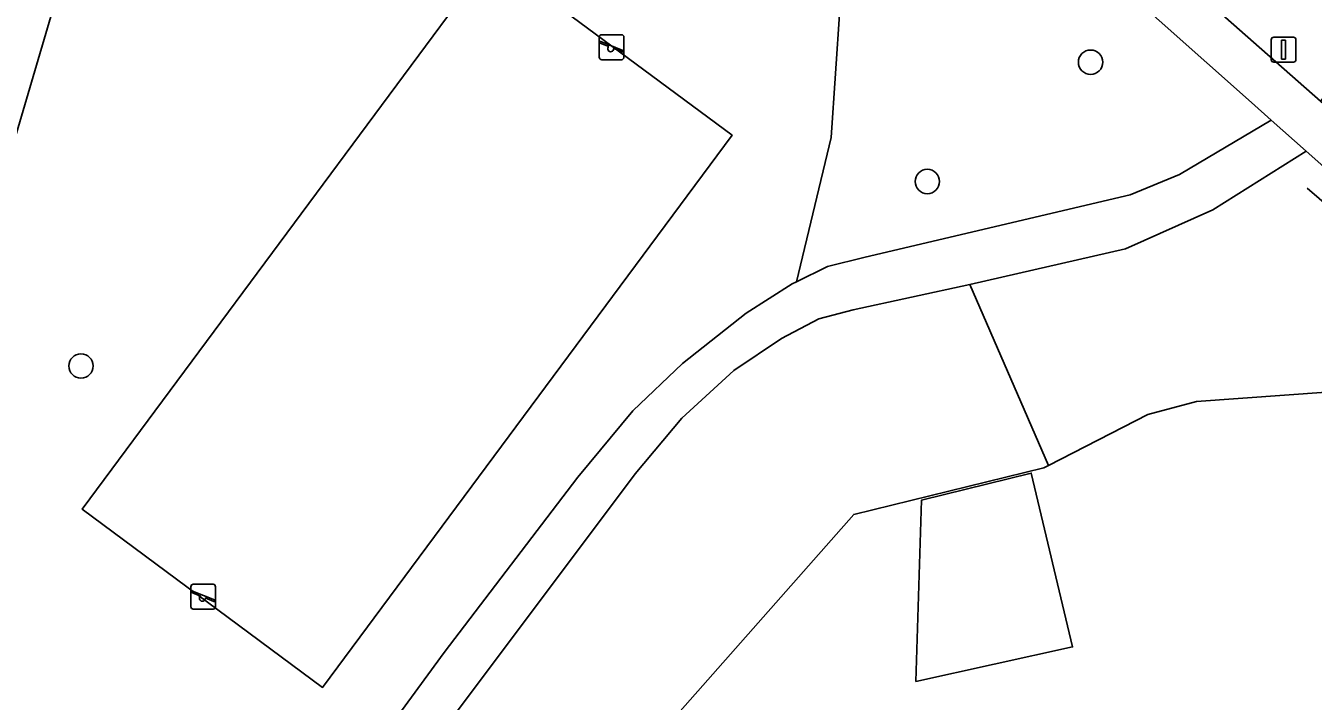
# Model space of a CAD drawing. Extents: x 157648 to 158502, y 379212 to 380938.
# Drawn here: x 158070.3 to 158121.9, y 380643.2 to 380670.3 of the extents above; entities that cross this region are included whole.
import ezdxf

# ---------------------------------------------------------------- set-up
doc = ezdxf.new("R2010")
doc.units = 0
for name, color, linetype in [('IMGEO_Berm_groen', 7, 'Continuous'), ('IMGEO_Boom', 7, 'Continuous'), ('IMGEO_Erf', 7, 'Continuous'), ('IMGEO_Fietspad_gesloten', 7, 'Continuous'), ('IMGEO_Groenvoorziening', 7, 'Continuous'), ('IMGEO_Hek', 7, 'Continuous'), ('IMGEO_Lichtmast', 7, 'Continuous'), ('IMGEO_Pand', 7, 'Continuous'), ('IMGEO_Speelvoorziening', 7, 'Continuous'), ('IMGEO_Voetpad_open', 7, 'Continuous')]:
    doc.layers.add(name, color=color, linetype=linetype)

msp = doc.modelspace()

# ---------------------------------------------------------------- linework, layer by layer
at = {"layer": 'IMGEO_Berm_groen'}
for points in [[(158063.093, 380642.929), (158071.465, 380671.358), (158071.664, 380672.035), (158080.421, 380683.3), (158082.911, 380684.314), (158086.428, 380685.123), (158090.162, 380688.24), (158091.946, 380690.899), (158092.702, 380693.486), (158089.981, 380698.857), (158087.828, 380704.378), (158086.247, 380709.967), (158083.967, 380721.558)], [(158121.577, 380665.263), (158117.826, 380662.923), (158114.333, 380661.352), (158108.098, 380659.924), (158111.245, 380652.671), (158115.228, 380654.711), (158117.171, 380655.23), (158125.905, 380655.869), (158126.735, 380654.934), (158139.237, 380641.423), (158143.561, 380636.025), (158144.466, 380636.668), (158146.522, 380637.982)], [(158150.374, 380639.696), (158121.577, 380665.263)]]:
    msp.add_lwpolyline(points, dxfattribs=at)
msp.add_lwpolyline([(158119.145, 380675.855), (158116.222, 380672.508), (158122.15, 380667.277), (158125.04, 380670.586)], close=True, dxfattribs=at)
at = {"layer": 'IMGEO_Boom'}
for centre in [(158112.932, 380668.832), (158106.39, 380664.052), (158072.476, 380656.659)]:
    msp.add_circle(centre, 0.489, dxfattribs=at)
at = {"layer": 'IMGEO_Erf'}
msp.add_lwpolyline([(158131.364, 380639.529), (158128.938, 380648.913), (158131.394, 380649.439), (158126.486, 380654.51), (158126.735, 380654.934), (158125.905, 380655.869), (158117.171, 380655.23), (158115.228, 380654.711), (158111.245, 380652.671), (158111.056, 380652.574), (158103.444, 380650.712), (158095.774, 380642.02)], dxfattribs=at)
msp.add_lwpolyline([(158105.936, 380644.01), (158106.163, 380651.287), (158110.556, 380652.369), (158112.213, 380645.399)], close=True, dxfattribs=at)
at = {"layer": 'IMGEO_Fietspad_gesloten'}
msp.add_lwpolyline([(158109.59, 380678.488), (158108.403, 380676.982), (158119.376, 380667.217), (158120.166, 380666.512), (158121.577, 380665.263), (158150.374, 380639.696), (158152.77, 380640.714), (158149.697, 380643.377), (158123.763, 380665.853), (158122.15, 380667.277), (158116.222, 380672.508), (158116.144, 380672.577)], dxfattribs=at)
at = {"layer": 'IMGEO_Groenvoorziening'}
for points in [[(158108.403, 380676.982), (158106.429, 380678.739), (158101.015, 380683.621), (158098.814, 380685.85), (158096.356, 380684.773), (158095.885, 380684.301), (158095.463, 380681.787), (158103.059, 380673.527), (158102.544, 380665.821), (158101.152, 380660.035), (158102.384, 380660.652), (158103.904, 380661.015), (158114.513, 380663.523), (158116.494, 380664.334), (158120.166, 380666.512), (158119.376, 380667.217)], [(158088.93, 380673.055), (158072.519, 380650.926), (158082.158, 380643.778), (158098.569, 380665.907)], [(158072.519, 380650.926), (158088.93, 380673.055), (158098.569, 380665.907), (158082.158, 380643.778)]]:
    msp.add_lwpolyline(points, close=True, dxfattribs=at)
for points in [[(158083.507, 380640.351), (158087.032, 380645.179), (158092.381, 380652.209), (158094.594, 380654.86), (158096.576, 380656.761), (158099.128, 380658.772), (158100.981, 380659.949), (158101.152, 380660.035), (158102.544, 380665.821), (158103.059, 380673.527)], [(158071.465, 380671.358), (158063.093, 380642.929)], [(158095.774, 380642.02), (158103.444, 380650.712), (158111.056, 380652.574), (158111.245, 380652.671), (158108.098, 380659.924), (158103.414, 380658.903), (158102.044, 380658.547), (158100.543, 380657.756), (158098.633, 380656.474), (158096.549, 380654.568), (158094.685, 380652.344), (158085.154, 380639.634)]]:
    msp.add_lwpolyline(points, dxfattribs=at)
at = {"layer": 'IMGEO_Hek'}
msp.add_lwpolyline([(158121.618, 380663.778), (158123.829, 380661.869)], dxfattribs=at)
at = {"layer": 'IMGEO_Lichtmast'}
for p, q in [((158120.17, 380668.934), (158120.17, 380669.734)), ((158120.17, 380669.734), (158120.17, 380668.934)), ((158120.27, 380669.834), (158121.06, 380669.834)), ((158121.06, 380669.834), (158120.27, 380669.834)), ((158121.16, 380669.734), (158121.16, 380668.934)), ((158121.16, 380668.934), (158121.16, 380669.734)), ((158121.06, 380668.834), (158120.27, 380668.834)), ((158120.27, 380668.834), (158121.06, 380668.834))]:
    msp.add_line(p, q, dxfattribs=at)
msp.add_lwpolyline([(158120.59, 380669.709), (158120.74, 380669.709), (158120.74, 380668.959), (158120.59, 380668.959), (158120.59, 380669.709)], dxfattribs=at)
for centre, start, end in [((158120.27, 380669.734), 90, 180), ((158120.27, 380669.734), 90, 180), ((158121.06, 380669.734), 0, 90), ((158121.06, 380669.734), 360, 90), ((158120.27, 380668.934), 180, 270), ((158120.27, 380668.934), 180, 270), ((158121.06, 380668.934), 270, 0), ((158121.06, 380668.934), 270, 0)]:
    msp.add_arc(centre, 0.1, start, end, dxfattribs=at)
at = {"layer": 'IMGEO_Pand'}
msp.add_lwpolyline([(158105.936, 380644.01), (158112.213, 380645.399), (158110.556, 380652.369), (158106.163, 380651.287)], close=True, dxfattribs=at)
at = {"layer": 'IMGEO_Speelvoorziening'}
for p, q in [((158093.242, 380669.032), (158093.242, 380669.832)), ((158093.242, 380669.832), (158093.242, 380669.032)), ((158093.625, 380669.46), (158093.286, 380669.597)), ((158093.311, 380669.657), (158094.187, 380669.304)), ((158093.342, 380669.932), (158094.132, 380669.932)), ((158094.132, 380669.932), (158093.342, 380669.932)), ((158094.232, 380669.832), (158094.232, 380669.032)), ((158094.232, 380669.032), (158094.232, 380669.832)), ((158094.163, 380669.244), (158093.823, 380669.381)), ((158094.132, 380668.932), (158093.342, 380668.932)), ((158093.342, 380668.932), (158094.132, 380668.932)), ((158076.977, 380647.914), (158077.767, 380647.914)), ((158077.767, 380647.914), (158076.977, 380647.914)), ((158076.877, 380647.014), (158076.877, 380647.814)), ((158076.877, 380647.814), (158076.877, 380647.014)), ((158077.26, 380647.442), (158076.921, 380647.579)), ((158076.946, 380647.639), (158077.822, 380647.286)), ((158077.798, 380647.226), (158077.458, 380647.363)), ((158077.867, 380647.814), (158077.867, 380647.014)), ((158077.867, 380647.014), (158077.867, 380647.814)), ((158077.767, 380646.914), (158076.977, 380646.914)), ((158076.977, 380646.914), (158077.767, 380646.914))]:
    msp.add_line(p, q, dxfattribs=at)
for centre, radius, start, end in [((158093.342, 380669.832), 0.1, 90, 180), ((158093.342, 380669.832), 0.1, 90, 180), ((158093.299, 380669.627), 0.0327, 68.078, 248.078), ((158094.132, 380669.832), 0.1, 0, 90), ((158094.132, 380669.832), 0.1, 360, 90), ((158093.342, 380669.032), 0.1, 180, 270), ((158093.342, 380669.032), 0.1, 180, 270), ((158093.704, 380669.37), 0.12, 130.9928, 5.1632), ((158094.132, 380669.032), 0.1, 270, 0), ((158094.132, 380669.032), 0.1, 270, 0), ((158094.175, 380669.274), 0.0327, 248.078, 68.078), ((158076.977, 380647.814), 0.1, 90, 180), ((158076.977, 380647.814), 0.1, 90, 180), ((158077.767, 380647.814), 0.1, 0, 90), ((158077.767, 380647.814), 0.1, 360, 90), ((158076.934, 380647.609), 0.0327, 68.078, 248.078), ((158077.339, 380647.352), 0.12, 130.9928, 5.1632), ((158076.977, 380647.014), 0.1, 180, 270), ((158076.977, 380647.014), 0.1, 180, 270), ((158077.767, 380647.014), 0.1, 270, 0), ((158077.767, 380647.014), 0.1, 270, 0), ((158077.81, 380647.256), 0.0327, 248.078, 68.078)]:
    msp.add_arc(centre, radius, start, end, dxfattribs=at)
at = {"layer": 'IMGEO_Voetpad_open'}
msp.add_lwpolyline([(158085.154, 380639.634), (158094.685, 380652.344), (158096.549, 380654.568), (158098.633, 380656.474), (158100.543, 380657.756), (158102.044, 380658.547), (158103.414, 380658.903), (158108.098, 380659.924), (158114.333, 380661.352), (158117.826, 380662.923), (158121.577, 380665.263), (158120.166, 380666.512), (158116.494, 380664.334), (158114.513, 380663.523), (158103.904, 380661.015), (158102.384, 380660.652), (158101.152, 380660.035), (158100.981, 380659.949), (158099.128, 380658.772), (158096.576, 380656.761), (158094.594, 380654.86), (158092.381, 380652.209), (158087.032, 380645.179), (158083.507, 380640.351)], dxfattribs=at)

doc.saveas('drawing.dxf')
